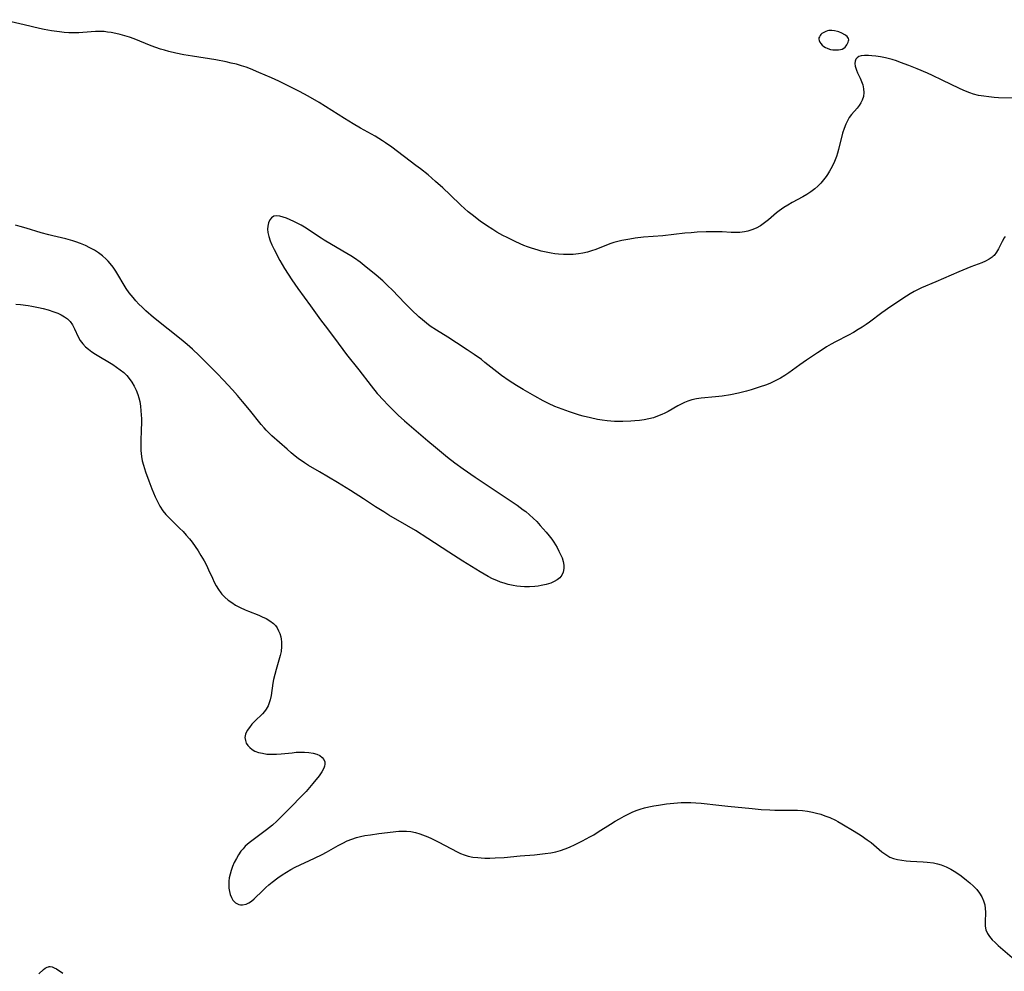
# Model space of a CAD drawing. Header units: inches. Extents: x 1073367 to 1082519, y 1569854 to 1574957.
# Tile 272 of 565: x 1078588 to 1078941, y 1572199 to 1572540. Entities that reach past the tile are written whole.
import ezdxf

# ---------------------------------------------------------------- set-up
doc = ezdxf.new("R2010")
doc.units = ezdxf.units.IN
doc.header["$MEASUREMENT"] = 0
doc.layers.add('CGG_CurvaNivelLidar_v1', color=7, linetype='Continuous', lineweight=30, true_color=0x008008)

msp = doc.modelspace()

# ---------------------------------------------------------------- linework, layer by layer
at = {"layer": 'CGG_CurvaNivelLidar_v1'}
for points in [[(1078945.8252, 1572511.9943, 72), (1078938.5347, 1572512.139, 72), (1078937.0355, 1572512.2258, 72), (1078935.1719, 1572512.3976, 72), (1078933.3219, 1572512.644, 72), (1078931.4927, 1572512.9782, 72), (1078929.6928, 1572513.4204, 72), (1078928.2997, 1572513.8627, 72), (1078927.3705, 1572514.2115, 72), (1078925.9866, 1572514.7993, 72), (1078924.6174, 1572515.4389, 72), (1078918.4012, 1572518.4592, 72), (1078914.9901, 1572520.063, 72), (1078913.1815, 1572520.875, 72), (1078909.5292, 1572522.4358, 72), (1078906.5418, 1572523.6511, 72), (1078903.554, 1572524.7884, 72), (1078902.054, 1572525.3066, 72), (1078900.5518, 1572525.7755, 72), (1078898.1539, 1572526.3975, 72), (1078896.3786, 1572526.7577, 72), (1078894.6502, 1572527.0165, 72), (1078893.3146, 1572527.1439, 72), (1078892.0467, 1572527.2136, 72), (1078890.6365, 1572527.2247, 72), (1078889.393, 1572527.0838, 72), (1078888.6076, 1572526.8299, 72), (1078887.9704, 1572526.4398, 72), (1078887.5183, 1572525.9118, 72), (1078887.2712, 1572525.2028, 72), (1078887.2289, 1572524.3706, 72), (1078887.3469, 1572523.4496, 72), (1078887.5216, 1572522.7145, 72), (1078887.7669, 1572521.9604, 72), (1078888.1331, 1572521.0801, 72), (1078889.0926, 1572519.0639, 72), (1078889.5972, 1572517.9094, 72), (1078890.0108, 1572516.7206, 72), (1078890.3014, 1572515.3595, 72), (1078890.3862, 1572513.9866, 72), (1078890.2332, 1572512.5784, 72), (1078889.8253, 1572511.2342, 72), (1078889.3278, 1572510.2487, 72), (1078888.7056, 1572509.3155, 72), (1078887.9955, 1572508.4228, 72), (1078885.9663, 1572506.0886, 72), (1078885.1992, 1572505.039, 72), (1078884.5086, 1572503.9096, 72), (1078883.9113, 1572502.7059, 72), (1078883.3052, 1572501.1, 72), (1078882.8092, 1572499.4142, 72), (1078881.3746, 1572493.5983, 72), (1078880.9979, 1572492.3252, 72), (1078880.5702, 1572491.0649, 72), (1078879.8602, 1572489.2717, 72), (1078879.0482, 1572487.5233, 72), (1078878.1349, 1572485.8314, 72), (1078877.3689, 1572484.5916, 72), (1078876.8995, 1572483.8994, 72), (1078875.9858, 1572482.6844, 72), (1078874.9992, 1572481.5344, 72), (1078873.9407, 1572480.4565, 72), (1078872.8073, 1572479.4616, 72), (1078871.4451, 1572478.453, 72), (1078870.0094, 1572477.5349, 72), (1078868.5247, 1572476.6797, 72), (1078864.7433, 1572474.5992, 72), (1078863.2464, 1572473.7087, 72), (1078861.7811, 1572472.7762, 72), (1078860.1246, 1572471.6203, 72), (1078859.1514, 1572470.8684, 72), (1078856.2558, 1572468.457, 72), (1078854.7933, 1572467.3051, 72), (1078853.3775, 1572466.3325, 72), (1078851.9035, 1572465.4866, 72), (1078850.3681, 1572464.7987, 72), (1078848.8551, 1572464.3268, 72), (1078847.6514, 1572464.092, 72), (1078846.0667, 1572463.9332, 72), (1078844.4503, 1572463.8949, 72), (1078842.8958, 1572463.9332, 72), (1078839.737, 1572464.0862, 72), (1078837.2493, 1572464.152, 72), (1078834.0054, 1572464.1111, 72), (1078830.7477, 1572463.9574, 72), (1078828.5634, 1572463.8048, 72), (1078826.3343, 1572463.6048, 72), (1078818.4798, 1572462.7525, 72), (1078811.5583, 1572462.1615, 72), (1078808.5521, 1572461.8227, 72), (1078806.6988, 1572461.5494, 72), (1078803.7635, 1572461.0277, 72), (1078802.3203, 1572460.7046, 72), (1078800.9003, 1572460.3191, 72), (1078799.8709, 1572459.9865, 72), (1078798.8568, 1572459.6165, 72), (1078794.4726, 1572457.8373, 72), (1078792.973, 1572457.3312, 72), (1078791.4468, 1572456.896, 72), (1078789.8741, 1572456.5215, 72), (1078788.2818, 1572456.2354, 72), (1078786.4322, 1572456.043, 72), (1078784.6594, 1572455.9851, 72), (1078782.8768, 1572456.0268, 72), (1078781.0898, 1572456.151, 72), (1078779.8184, 1572456.2851, 72), (1078778.5498, 1572456.4614, 72), (1078776.7015, 1572456.8028, 72), (1078774.8663, 1572457.2309, 72), (1078773.8288, 1572457.5084, 72), (1078771.4136, 1572458.2556, 72), (1078770.0447, 1572458.7455, 72), (1078768.6934, 1572459.2815, 72), (1078765.8048, 1572460.586, 72), (1078762.7197, 1572462.0787, 72), (1078761.1935, 1572462.8597, 72), (1078759.0183, 1572464.0613, 72), (1078757.6268, 1572464.9077, 72), (1078755.3949, 1572466.3858, 72), (1078753.1147, 1572467.9995, 72), (1078750.2167, 1572470.1574, 72), (1078748.8093, 1572471.2838, 72), (1078747.4605, 1572472.4465, 72), (1078746.1614, 1572473.6598, 72), (1078742.394, 1572477.3816, 72), (1078739.7127, 1572479.9118, 72), (1078737.1642, 1572482.1688, 72), (1078734.4292, 1572484.4838, 72), (1078731.6999, 1572486.6668, 72), (1078730.1208, 1572487.8745, 72), (1078721.4459, 1572494.3695, 72), (1078719.2224, 1572495.9821, 72), (1078718.1384, 1572496.7245, 72), (1078716.8458, 1572497.5514, 72), (1078715.5283, 1572498.3404, 72), (1078714.1919, 1572499.0999, 72), (1078710.2887, 1572501.2246, 72), (1078707.6011, 1572502.7714, 72), (1078704.5447, 1572504.6806, 72), (1078700.0364, 1572507.5691, 72), (1078695.4299, 1572510.4095, 72), (1078691.5031, 1572512.6765, 72), (1078688.4826, 1572514.3039, 72), (1078685.3718, 1572515.8878, 72), (1078681.0488, 1572517.9908, 72), (1078678.4555, 1572519.1877, 72), (1078673.8595, 1572521.1852, 72), (1078670.9003, 1572522.4319, 72), (1078669.4034, 1572523.0029, 72), (1078667.6815, 1572523.5776, 72), (1078665.8608, 1572524.0896, 72), (1078664.0177, 1572524.5347, 72), (1078662.1586, 1572524.9319, 72), (1078658.4695, 1572525.6265, 72), (1078650.0991, 1572526.9539, 72), (1078647.096, 1572527.4897, 72), (1078644.1947, 1572528.102, 72), (1078641.6953, 1572528.705, 72), (1078640.1807, 1572529.1102, 72), (1078638.6789, 1572529.555, 72), (1078637.0301, 1572530.1045, 72), (1078635.3998, 1572530.706, 72), (1078629.2729, 1572533.1777, 72), (1078627.605, 1572533.779, 72), (1078625.9682, 1572534.2982, 72), (1078624.3172, 1572534.7543, 72), (1078622.655, 1572535.1446, 72), (1078620.984, 1572535.4616, 72), (1078619.7313, 1572535.6436, 72), (1078618.4753, 1572535.7712, 72), (1078616.9279, 1572535.8454, 72), (1078615.3807, 1572535.8321, 72), (1078613.8924, 1572535.7463, 72), (1078609.4268, 1572535.3843, 72), (1078607.578, 1572535.3387, 72), (1078605.8951, 1572535.3872, 72), (1078604.2101, 1572535.5077, 72), (1078602.5245, 1572535.6826, 72), (1078599.7151, 1572536.06, 72), (1078597.0108, 1572536.5522, 72), (1078595.4345, 1572536.9073, 72), (1078589.8926, 1572538.2623, 72), (1078582.1773, 1572540.05, 72)], [(1078941.0005, 1572462.4373, 72.5), (1078940.6515, 1572461.9437, 72.5), (1078939.9155, 1572460.6952, 72.5), (1078938.5924, 1572458.0795, 72.5), (1078937.8735, 1572456.8325, 72.5), (1078937.0245, 1572455.7085, 72.5), (1078936.716, 1572455.3886, 72.5), (1078936.3843, 1572455.0885, 72.5), (1078935.2484, 1572454.2864, 72.5), (1078933.9644, 1572453.6164, 72.5), (1078932.5724, 1572453.0291, 72.5), (1078928.6735, 1572451.5767, 72.5), (1078927.3004, 1572451.0298, 72.5), (1078924.446, 1572449.8221, 72.5), (1078916.2098, 1572446.2005, 72.5), (1078911.0711, 1572444.0419, 72.5), (1078909.3948, 1572443.2552, 72.5), (1078908.4652, 1572442.7698, 72.5), (1078907.0302, 1572441.9443, 72.5), (1078905.6226, 1572441.0645, 72.5), (1078900.0602, 1572437.3556, 72.5), (1078896.88, 1572435.1156, 72.5), (1078892.3727, 1572431.7574, 72.5), (1078891.2372, 1572430.9541, 72.5), (1078889.8032, 1572430.0129, 72.5), (1078888.3383, 1572429.1155, 72.5), (1078886.658, 1572428.1392, 72.5), (1078884.9538, 1572427.201, 72.5), (1078880.2216, 1572424.7463, 72.5), (1078878.7428, 1572423.9435, 72.5), (1078877.0716, 1572422.9704, 72.5), (1078875.4333, 1572421.9375, 72.5), (1078873.8172, 1572420.8663, 72.5), (1078869.8512, 1572418.1807, 72.5), (1078867.4593, 1572416.5221, 72.5), (1078863.5792, 1572413.7079, 72.5), (1078862.0708, 1572412.6795, 72.5), (1078860.5187, 1572411.7254, 72.5), (1078859.3767, 1572411.1037, 72.5), (1078858.2076, 1572410.5311, 72.5), (1078856.712, 1572409.8775, 72.5), (1078855.1874, 1572409.2805, 72.5), (1078853.3398, 1572408.6247, 72.5), (1078850.0981, 1572407.602, 72.5), (1078848.4586, 1572407.1433, 72.5), (1078845.5968, 1572406.4373, 72.5), (1078842.6786, 1572405.8151, 72.5), (1078839.7525, 1572405.3139, 72.5), (1078837.3235, 1572405.0255, 72.5), (1078832.1563, 1572404.5465, 72.5), (1078830.4756, 1572404.3056, 72.5), (1078828.8933, 1572403.9746, 72.5), (1078827.437, 1572403.5334, 72.5), (1078826.2401, 1572403.0597, 72.5), (1078825.072, 1572402.5086, 72.5), (1078823.8611, 1572401.8611, 72.5), (1078820.3524, 1572399.8499, 72.5), (1078819.2217, 1572399.2519, 72.5), (1078818.0688, 1572398.6998, 72.5), (1078816.5909, 1572398.0962, 72.5), (1078815.0732, 1572397.6004, 72.5), (1078813.4391, 1572397.2001, 72.5), (1078811.7735, 1572396.8905, 72.5), (1078810.1104, 1572396.6435, 72.5), (1078808.4294, 1572396.4548, 72.5), (1078807.0419, 1572396.349, 72.5), (1078804.1491, 1572396.2462, 72.5), (1078802.6478, 1572396.2497, 72.5), (1078801.1456, 1572396.297, 72.5), (1078799.8502, 1572396.3779, 72.5), (1078798.5569, 1572396.4981, 72.5), (1078796.7999, 1572396.726, 72.5), (1078795.0503, 1572397.0176, 72.5), (1078792.5605, 1572397.5287, 72.5), (1078789.9193, 1572398.1909, 72.5), (1078788.612, 1572398.568, 72.5), (1078785.0476, 1572399.7403, 72.5), (1078782.3933, 1572400.6691, 72.5), (1078779.8619, 1572401.6448, 72.5), (1078777.5619, 1572402.6658, 72.5), (1078775.5875, 1572403.6559, 72.5), (1078772.6813, 1572405.2616, 72.5), (1078768.5206, 1572407.6711, 72.5), (1078766.0999, 1572409.1479, 72.5), (1078763.5088, 1572410.8344, 72.5), (1078760.772, 1572412.7576, 72.5), (1078759.049, 1572414.0581, 72.5), (1078754.8077, 1572417.4196, 72.5), (1078753.5219, 1572418.3977, 72.5), (1078750.9157, 1572420.2491, 72.5), (1078748.4458, 1572421.9157, 72.5), (1078744.6228, 1572424.4271, 72.5), (1078741.5293, 1572426.3894, 72.5), (1078737.4631, 1572428.9089, 72.5), (1078735.2564, 1572430.4123, 72.5), (1078733.8556, 1572431.4709, 72.5), (1078732.4929, 1572432.581, 72.5), (1078731.1631, 1572433.7343, 72.5), (1078728.5634, 1572436.162, 72.5), (1078726.0956, 1572438.6157, 72.5), (1078721.6876, 1572443.2389, 72.5), (1078719.9375, 1572444.9692, 72.5), (1078718.2537, 1572446.5326, 72.5), (1078715.8177, 1572448.6404, 72.5), (1078711.6309, 1572452.0858, 72.5), (1078710.1207, 1572453.2485, 72.5), (1078708.1453, 1572454.6494, 72.5), (1078706.803, 1572455.5217, 72.5), (1078705.436, 1572456.3621, 72.5), (1078699.8602, 1572459.6291, 72.5), (1078697.3236, 1572461.1543, 72.5), (1078696.1844, 1572461.8662, 72.5), (1078690.1858, 1572465.7753, 72.5), (1078689.022, 1572466.4833, 72.5), (1078687.8559, 1572467.1429, 72.5), (1078686.4669, 1572467.8446, 72.5), (1078685.0933, 1572468.4602, 72.5), (1078683.7605, 1572468.9941, 72.5), (1078682.5684, 1572469.4128, 72.5), (1078681.4466, 1572469.7115, 72.5), (1078680.3121, 1572469.839, 72.5), (1078679.3105, 1572469.6823, 72.5), (1078678.4708, 1572469.1798, 72.5), (1078677.8053, 1572468.3857, 72.5), (1078677.3244, 1572467.3699, 72.5), (1078677.0509, 1572466.1881, 72.5), (1078677.0011, 1572465.0836, 72.5), (1078677.1134, 1572463.9196, 72.5), (1078677.4654, 1572462.3973, 72.5), (1078677.9673, 1572460.9235, 72.5), (1078678.5955, 1572459.4383, 72.5), (1078679.3724, 1572457.8473, 72.5), (1078681.3988, 1572453.9232, 72.5), (1078682.2347, 1572452.4345, 72.5), (1078683.1187, 1572450.9554, 72.5), (1078685.6676, 1572446.9394, 72.5), (1078687.8128, 1572443.8014, 72.5), (1078692.4148, 1572437.6632, 72.5), (1078696.0053, 1572432.6396, 72.5), (1078697.6057, 1572430.4535, 72.5), (1078700.9395, 1572426.0488, 72.5), (1078705.251, 1572420.2337, 72.5), (1078709.6204, 1572414.7144, 72.5), (1078714.048, 1572408.997, 72.5), (1078716.2833, 1572406.3179, 72.5), (1078718.6089, 1572403.7136, 72.5), (1078719.9594, 1572402.2855, 72.5), (1078722.5202, 1572399.7321, 72.5), (1078723.7642, 1572398.5645, 72.5), (1078726.0454, 1572396.5326, 72.5), (1078734.3451, 1572389.3483, 72.5), (1078737.1232, 1572387.0165, 72.5), (1078741.4374, 1572383.5248, 72.5), (1078744.0799, 1572381.4601, 72.5), (1078746.9907, 1572379.3145, 72.5), (1078751.3427, 1572376.3091, 72.5), (1078766.2836, 1572366.2454, 72.5), (1078768.5161, 1572364.6551, 72.5), (1078769.3879, 1572363.9909, 72.5), (1078770.7196, 1572362.8969, 72.5), (1078772.0594, 1572361.678, 72.5), (1078773.349, 1572360.3996, 72.5), (1078774.5977, 1572359.0759, 72.5), (1078776.725, 1572356.6388, 72.5), (1078777.7354, 1572355.3847, 72.5), (1078778.6988, 1572354.1072, 72.5), (1078779.4491, 1572353.0325, 72.5), (1078780.0579, 1572352.0861, 72.5), (1078780.6258, 1572351.1291, 72.5), (1078781.2935, 1572349.8876, 72.5), (1078781.8827, 1572348.6447, 72.5), (1078782.3816, 1572347.4105, 72.5), (1078782.7962, 1572346.1033, 72.5), (1078783.0475, 1572344.8293, 72.5), (1078783.0873, 1572343.6018, 72.5), (1078782.8548, 1572342.3829, 72.5), (1078782.3541, 1572341.2668, 72.5), (1078781.6005, 1572340.2933, 72.5), (1078780.6855, 1572339.5468, 72.5), (1078779.6017, 1572338.9326, 72.5), (1078778.3885, 1572338.4252, 72.5), (1078776.696, 1572337.9042, 72.5), (1078774.8914, 1572337.5168, 72.5), (1078773.7929, 1572337.3508, 72.5), (1078772.6749, 1572337.2269, 72.5), (1078770.8013, 1572337.1096, 72.5), (1078768.9082, 1572337.116, 72.5), (1078767.566, 1572337.207, 72.5), (1078766.2255, 1572337.3646, 72.5), (1078764.8904, 1572337.5815, 72.5), (1078763.1225, 1572337.9594, 72.5), (1078761.7343, 1572338.3366, 72.5), (1078760.3668, 1572338.7824, 72.5), (1078759.0243, 1572339.2988, 72.5), (1078757.495, 1572339.9893, 72.5), (1078755.9958, 1572340.7543, 72.5), (1078753.0775, 1572342.4115, 72.5), (1078746.8614, 1572346.2612, 72.5), (1078741.8609, 1572349.4712, 72.5), (1078734.382, 1572354.3743, 72.5), (1078729.9101, 1572357.1995, 72.5), (1078726.8086, 1572359.0789, 72.5), (1078720.447, 1572362.7387, 72.5), (1078718.5668, 1572363.8589, 72.5), (1078715.6226, 1572365.7406, 72.5), (1078711.3015, 1572368.5859, 72.5), (1078706.641, 1572371.5724, 72.5), (1078702.0182, 1572374.4051, 72.5), (1078695.557, 1572378.1998, 72.5), (1078691.6607, 1572380.5444, 72.5), (1078690.2083, 1572381.4721, 72.5), (1078687.9376, 1572383.0555, 72.5), (1078686.9153, 1572383.8432, 72.5), (1078685.4488, 1572385.0513, 72.5), (1078684.0119, 1572386.2966, 72.5), (1078678.5776, 1572391.164, 72.5), (1078677.335, 1572392.3464, 72.5), (1078676.5592, 1572393.1319, 72.5), (1078675.8056, 1572393.9396, 72.5), (1078674.7309, 1572395.1713, 72.5), (1078670.5213, 1572400.3744, 72.5), (1078668.0616, 1572403.3611, 72.5), (1078666.237, 1572405.4926, 72.5), (1078664.426, 1572407.5454, 72.5), (1078661.2658, 1572411.0027, 72.5), (1078658.9578, 1572413.4304, 72.5), (1078656.1033, 1572416.3276, 72.5), (1078652.5283, 1572419.8569, 72.5), (1078650.1422, 1572422.1234, 72.5), (1078648.2045, 1572423.8548, 72.5), (1078646.1447, 1572425.5612, 72.5), (1078641.4601, 1572429.2758, 72.5), (1078636.2369, 1572433.4864, 72.5), (1078633.4342, 1572435.8727, 72.5), (1078632.0887, 1572437.1191, 72.5), (1078630.9755, 1572438.24, 72.5), (1078629.9074, 1572439.3985, 72.5), (1078628.8829, 1572440.5886, 72.5), (1078627.5269, 1572442.3216, 72.5), (1078626.465, 1572443.8899, 72.5), (1078622.6775, 1572450.0689, 72.5), (1078621.7261, 1572451.4903, 72.5), (1078620.6973, 1572452.8406, 72.5), (1078620.0138, 1572453.6202, 72.5), (1078619.2889, 1572454.3599, 72.5), (1078617.9002, 1572455.5755, 72.5), (1078616.4973, 1572456.5984, 72.5), (1078615.018, 1572457.5272, 72.5), (1078613.4495, 1572458.3956, 72.5), (1078611.7954, 1572459.2117, 72.5), (1078610.0991, 1572459.9475, 72.5), (1078608.3611, 1572460.5873, 72.5), (1078607.3736, 1572460.8963, 72.5), (1078604.8312, 1572461.5693, 72.5), (1078600.1544, 1572462.6606, 72.5), (1078598.7843, 1572463.0085, 72.5), (1078595.9932, 1572463.8277, 72.5), (1078590.5951, 1572465.4933, 72.5), (1078588.4662, 1572466.0769, 72.5), (1078586.8033, 1572466.4901, 72.5)], [(1078586.9137, 1572438.207, 72.5), (1078588.5461, 1572438.0805, 72.5), (1078591.2847, 1572437.7322, 72.5), (1078592.6417, 1572437.5083, 72.5), (1078594.981, 1572437.058, 72.5), (1078596.7388, 1572436.6571, 72.5), (1078598.4577, 1572436.2032, 72.5), (1078600.5432, 1572435.5439, 72.5), (1078601.9109, 1572435.0159, 72.5), (1078603.2019, 1572434.4173, 72.5), (1078604.3951, 1572433.7364, 72.5), (1078605.4644, 1572432.9568, 72.5), (1078606.3772, 1572432.0564, 72.5), (1078607.2294, 1572430.8222, 72.5), (1078607.9165, 1572429.4559, 72.5), (1078609.1838, 1572426.5871, 72.5), (1078609.9525, 1572425.2052, 72.5), (1078610.3632, 1572424.6187, 72.5), (1078610.8506, 1572424.0244, 72.5), (1078611.8452, 1572423.0169, 72.5), (1078612.96, 1572422.0778, 72.5), (1078614.167, 1572421.1912, 72.5), (1078615.443, 1572420.3438, 72.5), (1078621.6455, 1572416.5898, 72.5), (1078623.0039, 1572415.6971, 72.5), (1078624.3125, 1572414.756, 72.5), (1078625.5496, 1572413.7505, 72.5), (1078626.6888, 1572412.6605, 72.5), (1078627.5294, 1572411.6884, 72.5), (1078628.4615, 1572410.3637, 72.5), (1078629.2675, 1572408.9503, 72.5), (1078629.9612, 1572407.4675, 72.5), (1078630.5488, 1572405.93, 72.5), (1078630.9406, 1572404.6685, 72.5), (1078631.2549, 1572403.3805, 72.5), (1078631.5295, 1572401.7519, 72.5), (1078631.7055, 1572400.0943, 72.5), (1078631.8006, 1572398.6542, 72.5), (1078631.8516, 1572397.2036, 72.5), (1078631.8608, 1572395.4034, 72.5), (1078631.8281, 1572393.5992, 72.5), (1078631.6661, 1572388.8274, 72.5), (1078631.6425, 1572387.3273, 72.5), (1078631.6762, 1572385.8378, 72.5), (1078631.7529, 1572384.7686, 72.5), (1078631.8825, 1572383.7077, 72.5), (1078632.1801, 1572382.1439, 72.5), (1078632.579, 1572380.5969, 72.5), (1078633.3234, 1572378.248, 72.5), (1078634.5045, 1572374.9868, 72.5), (1078635.5645, 1572372.2074, 72.5), (1078636.7726, 1572369.2881, 72.5), (1078637.5959, 1572367.5621, 72.5), (1078638.5128, 1572365.9011, 72.5), (1078639.5556, 1572364.3298, 72.5), (1078640.6363, 1572362.9932, 72.5), (1078641.814, 1572361.7237, 72.5), (1078645.5459, 1572358.0781, 72.5), (1078646.7544, 1572356.8597, 72.5), (1078647.9268, 1572355.6035, 72.5), (1078649.1238, 1572354.2043, 72.5), (1078650.0038, 1572353.0843, 72.5), (1078651.1232, 1572351.5379, 72.5), (1078652.1817, 1572349.9476, 72.5), (1078653.1834, 1572348.3215, 72.5), (1078654.2744, 1572346.3999, 72.5), (1078655.1079, 1572344.8079, 72.5), (1078655.8861, 1572343.1984, 72.5), (1078657.2623, 1572340.1484, 72.5), (1078657.9237, 1572338.7667, 72.5), (1078658.6306, 1572337.4234, 72.5), (1078659.4056, 1572336.1361, 72.5), (1078660.2891, 1572334.9071, 72.5), (1078660.6451, 1572334.4785, 72.5), (1078661.7215, 1572333.3628, 72.5), (1078662.9074, 1572332.3463, 72.5), (1078664.1826, 1572331.4179, 72.5), (1078665.5315, 1572330.5715, 72.5), (1078667.2034, 1572329.6714, 72.5), (1078668.9365, 1572328.8669, 72.5), (1078670.1392, 1572328.3664, 72.5), (1078673.8314, 1572326.9192, 72.5), (1078675.0749, 1572326.3924, 72.5), (1078676.4758, 1572325.718, 72.5), (1078677.7769, 1572324.9533, 72.5), (1078679.0766, 1572323.9431, 72.5), (1078679.8006, 1572323.196, 72.5), (1078680.4196, 1572322.3756, 72.5), (1078680.9747, 1572321.3832, 72.5), (1078681.4007, 1572320.3213, 72.5), (1078681.7096, 1572319.2071, 72.5), (1078681.8741, 1572318.3184, 72.5), (1078681.9818, 1572317.4137, 72.5), (1078682.0426, 1572315.6864, 72.5), (1078681.89, 1572313.9531, 72.5), (1078681.5681, 1572312.4696, 72.5), (1078680.063, 1572307.4485, 72.5), (1078679.5705, 1572305.6429, 72.5), (1078679.1771, 1572303.9282, 72.5), (1078678.939, 1572302.639, 72.5), (1078678.3003, 1572298.1949, 72.5), (1078677.9791, 1572296.6407, 72.5), (1078677.5192, 1572295.1635, 72.5), (1078677.2037, 1572294.4353, 72.5), (1078676.8866, 1572293.8426, 72.5), (1078676.5168, 1572293.2645, 72.5), (1078675.8722, 1572292.4208, 72.5), (1078675.1564, 1572291.6195, 72.5), (1078672.4185, 1572288.9524, 72.5), (1078671.3977, 1572287.8755, 72.5), (1078670.4854, 1572286.767, 72.5), (1078669.7299, 1572285.6332, 72.5), (1078669.1379, 1572284.3249, 72.5), (1078668.9281, 1572283.1924, 72.5), (1078669.0548, 1572282.0324, 72.5), (1078669.3919, 1572281.1489, 72.5), (1078669.9127, 1572280.3239, 72.5), (1078670.6293, 1572279.5464, 72.5), (1078671.4989, 1572278.8688, 72.5), (1078672.5017, 1572278.3094, 72.5), (1078673.7818, 1572277.8325, 72.5), (1078675.1767, 1572277.4938, 72.5), (1078676.7979, 1572277.2467, 72.5), (1078678.4886, 1572277.1356, 72.5), (1078680.1972, 1572277.1681, 72.5), (1078681.9341, 1572277.3029, 72.5), (1078685.8276, 1572277.7237, 72.5), (1078687.2562, 1572277.8441, 72.5), (1078688.666, 1572277.9124, 72.5), (1078690.2319, 1572277.9032, 72.5), (1078691.7367, 1572277.7927, 72.5), (1078693.3579, 1572277.5267, 72.5), (1078694.6139, 1572277.169, 72.5), (1078695.7062, 1572276.6807, 72.5), (1078696.5832, 1572276.043, 72.5), (1078697.1454, 1572275.3237, 72.5), (1078697.4604, 1572274.495, 72.5), (1078697.5056, 1572273.5586, 72.5), (1078697.3895, 1572272.9337, 72.5), (1078697.117, 1572272.1609, 72.5), (1078696.3954, 1572270.8374, 72.5), (1078695.4363, 1572269.4797, 72.5), (1078693.2002, 1572266.6957, 72.5), (1078692.0135, 1572265.2874, 72.5), (1078690.7728, 1572263.8782, 72.5), (1078689.7507, 1572262.7748, 72.5), (1078684.6987, 1572257.6602, 72.5), (1078682.2849, 1572255.1404, 72.5), (1078680.3264, 1572253.1799, 72.5), (1078678.7964, 1572251.8051, 72.5), (1078676.6391, 1572250.0804, 72.5), (1078671.8766, 1572246.5878, 72.5), (1078670.4146, 1572245.4382, 72.5), (1078669.0435, 1572244.2114, 72.5), (1078668.2281, 1572243.3618, 72.5), (1078667.4583, 1572242.4323, 72.5), (1078666.5986, 1572241.2003, 72.5), (1078665.8394, 1572239.9023, 72.5), (1078665.1159, 1572238.4347, 72.5), (1078664.4844, 1572236.9298, 72.5), (1078664.0068, 1572235.6067, 72.5), (1078663.6114, 1572234.2748, 72.5), (1078663.3231, 1572232.9383, 72.5), (1078663.1702, 1572231.6849, 72.5), (1078663.1281, 1572230.4462, 72.5), (1078663.1911, 1572229.2381, 72.5), (1078663.3531, 1572228.0941, 72.5), (1078663.6403, 1572226.9077, 72.5), (1078664.0511, 1572225.832, 72.5), (1078664.6056, 1572224.9051, 72.5), (1078665.5431, 1572223.9942, 72.5), (1078666.6761, 1572223.4287, 72.5), (1078667.3443, 1572223.2832, 72.5), (1078668.0362, 1572223.2575, 72.5), (1078669.3472, 1572223.5318, 72.5), (1078670.2902, 1572223.9679, 72.5), (1078671.2074, 1572224.5708, 72.5), (1078672.2195, 1572225.4279, 72.5), (1078675.271, 1572228.4396, 72.5), (1078676.3468, 1572229.4314, 72.5), (1078677.468, 1572230.4099, 72.5), (1078678.6302, 1572231.3655, 72.5), (1078680.7177, 1572232.9465, 72.5), (1078682.2313, 1572234.0015, 72.5), (1078683.7841, 1572234.9977, 72.5), (1078685.3796, 1572235.9186, 72.5), (1078686.8796, 1572236.6871, 72.5), (1078693.7883, 1572239.9257, 72.5), (1078696.5232, 1572241.2942, 72.5), (1078698.1409, 1572242.1542, 72.5), (1078702.3248, 1572244.5218, 72.5), (1078703.9164, 1572245.3712, 72.5), (1078705.5347, 1572246.148, 72.5), (1078707.1392, 1572246.8027, 72.5), (1078708.78, 1572247.347, 72.5), (1078710.2837, 1572247.7361, 72.5), (1078711.8087, 1572248.0479, 72.5), (1078713.7993, 1572248.3693, 72.5), (1078716.8697, 1572248.7644, 72.5), (1078724.0082, 1572249.5774, 72.5), (1078725.252, 1572249.6684, 72.5), (1078726.7607, 1572249.6834, 72.5), (1078728.2504, 1572249.5529, 72.5), (1078729.9071, 1572249.198, 72.5), (1078731.5466, 1572248.6728, 72.5), (1078734.3135, 1572247.567, 72.5), (1078735.6531, 1572246.9715, 72.5), (1078738.3168, 1572245.6789, 72.5), (1078744.8837, 1572242.1974, 72.5), (1078746.0466, 1572241.6597, 72.5), (1078747.4229, 1572241.1263, 72.5), (1078748.8319, 1572240.7065, 72.5), (1078750.5009, 1572240.3725, 72.5), (1078752.2044, 1572240.1616, 72.5), (1078753.4542, 1572240.0619, 72.5), (1078754.7155, 1572240.0034, 72.5), (1078756.6022, 1572239.992, 72.5), (1078758.503, 1572240.052, 72.5), (1078761.662, 1572240.2609, 72.5), (1078767.3692, 1572240.7933, 72.5), (1078772.5615, 1572241.2027, 72.5), (1078774.4604, 1572241.3751, 72.5), (1078776.3476, 1572241.5913, 72.5), (1078778.3819, 1572241.9084, 72.5), (1078780.1465, 1572242.2903, 72.5), (1078781.8166, 1572242.7542, 72.5), (1078783.4616, 1572243.3046, 72.5), (1078785.0799, 1572243.9352, 72.5), (1078787.1503, 1572244.8626, 72.5), (1078789.7472, 1572246.15, 72.5), (1078792.3169, 1572247.5468, 72.5), (1078793.7361, 1572248.3691, 72.5), (1078795.3306, 1572249.3413, 72.5), (1078799.7733, 1572252.1688, 72.5), (1078801.4064, 1572253.1729, 72.5), (1078802.9799, 1572254.0789, 72.5), (1078804.5707, 1572254.939, 72.5), (1078807.5238, 1572256.4054, 72.5), (1078808.8949, 1572256.995, 72.5), (1078810.3897, 1572257.5314, 72.5), (1078811.9175, 1572257.9825, 72.5), (1078813.4712, 1572258.3617, 72.5), (1078815.3048, 1572258.7283, 72.5), (1078816.8908, 1572258.9924, 72.5), (1078819.8073, 1572259.3815, 72.5), (1078822.4556, 1572259.6533, 72.5), (1078825.0823, 1572259.8486, 72.5), (1078826.7643, 1572259.9065, 72.5), (1078828.447, 1572259.8961, 72.5), (1078830.3237, 1572259.7965, 72.5), (1078832.1997, 1572259.6252, 72.5), (1078838.5209, 1572258.877, 72.5), (1078841.7053, 1572258.5369, 72.5), (1078850.4036, 1572257.6958, 72.5), (1078853.6396, 1572257.4283, 72.5), (1078856.7608, 1572257.2385, 72.5), (1078858.544, 1572257.1724, 72.5), (1078864.722, 1572257.1496, 72.5), (1078866.6135, 1572257.0991, 72.5), (1078868.4951, 1572256.9717, 72.5), (1078870.2433, 1572256.7609, 72.5), (1078871.9734, 1572256.4536, 72.5), (1078873.4995, 1572256.094, 72.5), (1078875.0066, 1572255.6625, 72.5), (1078876.4938, 1572255.1677, 72.5), (1078878.273, 1572254.4814, 72.5), (1078880.2297, 1572253.5755, 72.5), (1078881.1402, 1572253.0985, 72.5), (1078882.5724, 1572252.2854, 72.5), (1078886.8862, 1572249.6712, 72.5), (1078889.4871, 1572248.0464, 72.5), (1078891.6497, 1572246.5474, 72.5), (1078892.9773, 1572245.5257, 72.5), (1078896.8396, 1572242.2853, 72.5), (1078898.2162, 1572241.2329, 72.5), (1078899.6723, 1572240.3683, 72.5), (1078900.9983, 1572239.8396, 72.5), (1078902.4063, 1572239.4666, 72.5), (1078903.9679, 1572239.1959, 72.5), (1078905.4933, 1572239.0235, 72.5), (1078907.0524, 1572238.905, 72.5), (1078911.5807, 1572238.6567, 72.5), (1078913.0505, 1572238.5426, 72.5), (1078915.3032, 1572238.2626, 72.5), (1078916.7156, 1572237.984, 72.5), (1078918.0909, 1572237.5967, 72.5), (1078919.8187, 1572236.9, 72.5), (1078921.4863, 1572236.032, 72.5), (1078922.7509, 1572235.2741, 72.5), (1078923.9924, 1572234.462, 72.5), (1078925.2111, 1572233.6084, 72.5), (1078927.1359, 1572232.1515, 72.5), (1078928.3515, 1572231.1443, 72.5), (1078929.6262, 1572229.9717, 72.5), (1078930.7937, 1572228.7379, 72.5), (1078931.8204, 1572227.4344, 72.5), (1078932.642, 1572226.103, 72.5), (1078933.2761, 1572224.7108, 72.5), (1078933.6959, 1572223.2707, 72.5), (1078933.8724, 1572221.9845, 72.5), (1078933.9163, 1572220.6847, 72.5), (1078933.7827, 1572217.0214, 72.5), (1078933.8295, 1572215.6223, 72.5), (1078934.0847, 1572214.2938, 72.5), (1078934.6252, 1572213.0589, 72.5), (1078935.4108, 1572211.8913, 72.5), (1078936.3802, 1572210.7715, 72.5), (1078937.4027, 1572209.7575, 72.5), (1078938.5051, 1572208.7544, 72.5), (1078944.2827, 1572203.653, 72.5)], [(1078595.1506, 1572198.6078, 72), (1078596.7743, 1572200.1131, 72), (1078597.446, 1572200.6109, 72), (1078598.1527, 1572200.9709, 72), (1078598.6439, 1572201.1104, 72), (1078598.9007, 1572201.1473, 72), (1078599.2279, 1572201.1588, 72), (1078599.915, 1572201.0607, 72), (1078600.6968, 1572200.7709, 72), (1078601.4766, 1572200.3407, 72), (1078603.7809, 1572198.799, 72)]]:
    msp.add_polyline3d(points, dxfattribs=at)
msp.add_polyline3d([(1078878.5, 1572529.3539, 72), (1078879.3618, 1572529.2504, 72), (1078879.9512, 1572529.2163, 72), (1078880.62, 1572529.2111, 72), (1078881.3264, 1572529.253, 72), (1078882.028, 1572529.3613, 72), (1078882.6817, 1572529.5563, 72), (1078883.2613, 1572529.8585, 72), (1078883.7268, 1572530.2368, 72), (1078884.0711, 1572530.6537, 72), (1078884.3601, 1572531.0954, 72), (1078884.6064, 1572531.5509, 72), (1078884.8016, 1572532.0092, 72), (1078884.9323, 1572532.4602, 72), (1078884.9789, 1572532.8941, 72), (1078884.9147, 1572533.2999, 72), (1078884.714, 1572533.6756, 72), (1078884.4036, 1572534.0196, 72), (1078884.0145, 1572534.3393, 72), (1078883.5691, 1572534.6392, 72), (1078882.5697, 1572535.1871, 72), (1078881.4832, 1572535.6546, 72), (1078880.9182, 1572535.8446, 72), (1078879.9584, 1572536.0717, 72), (1078878.9872, 1572536.1827, 72), (1078878.5036, 1572536.1863, 72), (1078877.9196, 1572536.1349, 72), (1078877.3487, 1572536.0262, 72), (1078876.7981, 1572535.8627, 72), (1078876.2777, 1572535.6414, 72), (1078875.8241, 1572535.3759, 72), (1078875.4104, 1572535.0649, 72), (1078875.0415, 1572534.7183, 72), (1078874.7275, 1572534.3433, 72), (1078874.4844, 1572533.9443, 72), (1078874.3357, 1572533.5232, 72), (1078874.3037, 1572533.063, 72), (1078874.3983, 1572532.5751, 72), (1078874.6503, 1572532.0383, 72), (1078875.036, 1572531.4864, 72), (1078875.5273, 1572530.9564, 72), (1078876.0957, 1572530.4829, 72), (1078876.6599, 1572530.1176, 72), (1078877.2186, 1572529.824, 72), (1078878.1408, 1572529.4471, 72)], close=True, dxfattribs=at)

doc.saveas('drawing.dxf')
